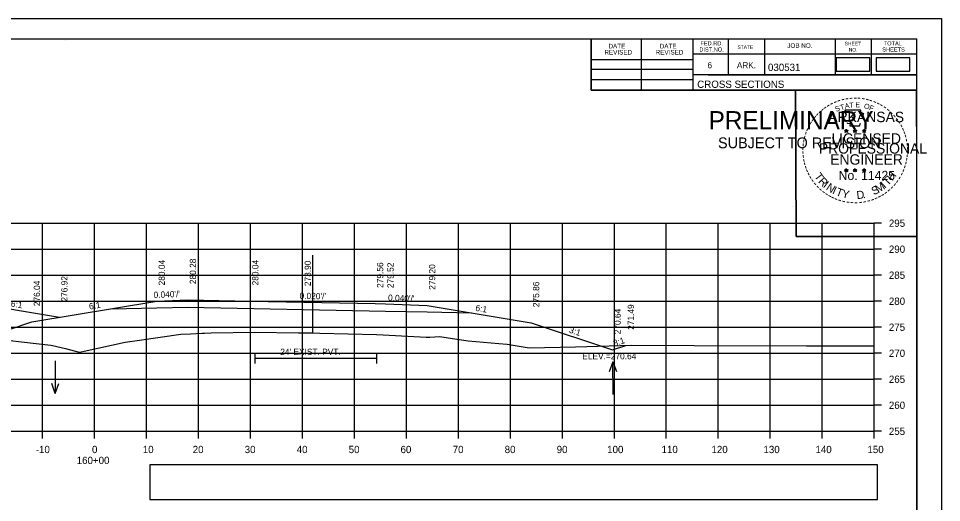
# Model space of a CAD drawing. Extents: x 285 to 4233, y -659 to 3710.
# Drawn here: x 1209.1 to 1386.6, y 505.9 to 598.9 of the extents above; entities that cross this region are included whole.
import ezdxf

# ---------------------------------------------------------------- set-up
doc = ezdxf.new("R2010")
doc.units = 0
for name, color, linetype in [('R_Alt Surface', 7, 'Continuous'), ('R_Axis', 7, 'Continuous'), ('R_Axis Annot', 7, 'Continuous'), ('R_Border', 7, 'Continuous'), ('R_Border PE', 7, 'Continuous'), ('R_Border Prem', 7, 'Continuous'), ('R_Exist Surface', 7, 'Continuous'), ('R_Fin Surface', 7, 'Continuous'), ('R_Grid', 7, 'Continuous'), ('R_No Plot', 7, 'Continuous'), ('R_Water', 7, 'Continuous'), ('R_Water Annot', 7, 'Continuous'), ('R_Xsect Elev', 7, 'Continuous'), ('R_Xsect Slope', 7, 'Continuous')]:
    doc.layers.add(name, color=color, linetype=linetype)

msp = doc.modelspace()

# ---------------------------------------------------------------- linework, layer by layer
at = {"layer": 'R_Alt Surface'}
for points in [[(1226.84, 543.11), (1235.68, 543.29), (1241.68, 543.41), (1241.68, 543.41), (1279.68, 542.65), (1287.68, 542.49), (1296.24, 542.32)], [(1254.51, 534.59), (1254.51, 532.59)], [(1277.91, 534.59), (1277.91, 532.59)], [(1254.51, 533.59), (1277.91, 533.59)]]:
    msp.add_lwpolyline(points, dxfattribs=at)
at = {"layer": 'R_Axis'}
for p, q in [((1373.68, 519.55), (1373.68, 559.55)), ((1375.08, 559.55), (1373.68, 559.55)), ((1375.08, 554.55), (1373.68, 554.55)), ((1375.08, 549.55), (1373.68, 549.55)), ((1375.08, 544.55), (1373.68, 544.55)), ((1375.08, 539.55), (1373.68, 539.55)), ((1375.08, 534.55), (1373.68, 534.55)), ((1375.08, 529.55), (1373.68, 529.55)), ((1375.08, 524.55), (1373.68, 524.55)), ((1073.68, 519.55), (1373.68, 519.55)), ((1213.68, 518.15), (1213.68, 519.55)), ((1223.68, 518.15), (1223.68, 519.55)), ((1233.68, 518.15), (1233.68, 519.55)), ((1243.68, 518.15), (1243.68, 519.55)), ((1253.68, 518.15), (1253.68, 519.55)), ((1263.68, 518.15), (1263.68, 519.55)), ((1273.68, 518.15), (1273.68, 519.55)), ((1283.68, 518.15), (1283.68, 519.55)), ((1293.68, 518.15), (1293.68, 519.55)), ((1303.68, 518.15), (1303.68, 519.55)), ((1313.68, 518.15), (1313.68, 519.55)), ((1323.68, 518.15), (1323.68, 519.55)), ((1333.68, 518.15), (1333.68, 519.55)), ((1343.68, 518.15), (1343.68, 519.55)), ((1353.68, 518.15), (1353.68, 519.55)), ((1363.68, 518.15), (1363.68, 519.55)), ((1373.68, 518.15), (1373.68, 519.55)), ((1375.08, 519.55), (1373.68, 519.55))]:
    msp.add_line(p, q, dxfattribs=at)
at = {"layer": 'R_Axis Annot'}
for points in [[(1366.36, 588.79), (1372.81, 588.79), (1372.81, 591.35), (1366.36, 591.35)], [(1374.05, 588.79), (1380.51, 588.79), (1380.51, 591.35), (1374.05, 591.35)], [(1234.32, 506.43), (1374.32, 506.43), (1374.32, 513.08), (1234.32, 513.08)]]:
    msp.add_lwpolyline(points, close=True, dxfattribs=at)
at = {"layer": 'R_Border'}
for p, q in [((1065.68, 595.01), (1381.86, 595.01)), ((1218.2, 594.75), (1218.2, 594.75)), ((1218.2, 594.75), (1218.2, 594.75)), ((1319.22, 585.13), (1319.22, 595.01)), ((1328.9, 585.13), (1328.9, 595.01)), ((1338.76, 595.01), (1338.76, 585.13)), ((1345.6, 595.01), (1345.6, 588.07)), ((1352.54, 595.01), (1352.54, 588.07)), ((1366.12, 595.01), (1366.12, 588.07)), ((1373.06, 595.01), (1373.06, 588.07)), ((1381.86, 389.55), (1381.86, 595.01)), ((1381.86, 592.07), (1338.76, 592.07)), ((1381.86, 592.09), (1381.86, 592.09)), ((1319.22, 590.99), (1338.76, 590.99)), ((1319.22, 589.13), (1338.76, 589.13)), ((1381.86, 588.07), (1338.76, 588.07)), ((1341.72, 588.07), (1381.86, 588.07)), ((1319.22, 587.19), (1338.76, 587.19)), ((1381.86, 585.13), (1319.22, 585.13))]:
    msp.add_line(p, q, dxfattribs=at)
at = {"layer": 'R_Border PE'}
for p, q in [((1367.94, 577.38), (1368.29, 577.27)), ((1367.94, 577.38), (1368.19, 577.34)), ((1367.94, 577.38), (1368.18, 577.26)), ((1368.07, 576.98), (1368.29, 577.27)), ((1368.07, 576.98), (1368.2, 577.22)), ((1368.07, 576.98), (1368.29, 577.19)), ((1368.29, 577.64), (1368.25, 577.39)), ((1368.29, 577.27), (1368.29, 577.64)), ((1368.29, 577.64), (1368.34, 577.39)), ((1368.64, 577.38), (1368.29, 577.27)), ((1368.5, 576.98), (1368.29, 577.27)), ((1368.5, 576.98), (1368.29, 577.19)), ((1368.64, 577.38), (1368.35, 577.34)), ((1368.5, 576.98), (1368.37, 577.27)), ((1368.64, 577.38), (1368.43, 577.28)), ((1369.61, 577.38), (1369.96, 577.27)), ((1369.61, 577.38), (1369.86, 577.34)), ((1369.61, 577.38), (1369.85, 577.26)), ((1369.74, 576.98), (1369.96, 577.27)), ((1369.74, 576.98), (1369.87, 577.22)), ((1369.74, 576.98), (1369.96, 577.19)), ((1369.96, 577.64), (1369.92, 577.39)), ((1369.96, 577.27), (1369.96, 577.64)), ((1369.96, 577.64), (1370.01, 577.39)), ((1370.31, 577.38), (1369.96, 577.27)), ((1370.17, 576.98), (1369.96, 577.27)), ((1370.17, 576.98), (1369.96, 577.19)), ((1370.31, 577.38), (1370.02, 577.34)), ((1370.17, 576.98), (1370.04, 577.27)), ((1370.31, 577.38), (1370.1, 577.28)), ((1371.38, 577.37), (1371.72, 577.26)), ((1371.38, 577.37), (1371.63, 577.33)), ((1371.38, 577.37), (1371.61, 577.25)), ((1371.51, 576.96), (1371.72, 577.26)), ((1371.51, 576.96), (1371.63, 577.21)), ((1371.51, 576.96), (1371.72, 577.18)), ((1371.72, 577.63), (1371.68, 577.37)), ((1371.72, 577.26), (1371.72, 577.63)), ((1371.72, 577.63), (1371.77, 577.38)), ((1372.07, 577.37), (1371.72, 577.26)), ((1371.94, 576.96), (1371.72, 577.26)), ((1371.94, 576.96), (1371.72, 577.18)), ((1372.07, 577.37), (1371.79, 577.32)), ((1371.94, 576.96), (1371.8, 577.26)), ((1372.07, 577.37), (1371.87, 577.27)), ((1368.29, 570.07), (1368.25, 569.81)), ((1368.29, 569.7), (1368.29, 570.07)), ((1368.29, 570.07), (1368.34, 569.82)), ((1369.96, 570.07), (1369.91, 569.81)), ((1369.96, 569.7), (1369.96, 570.07)), ((1369.96, 570.07), (1370, 569.82)), ((1371.72, 570.06), (1371.68, 569.8)), ((1371.72, 569.69), (1371.72, 570.06)), ((1371.72, 570.06), (1371.77, 569.81)), ((1367.94, 569.81), (1368.29, 569.7)), ((1367.94, 569.81), (1368.19, 569.77)), ((1367.94, 569.81), (1368.17, 569.69)), ((1368.07, 569.4), (1368.29, 569.7)), ((1368.07, 569.4), (1368.2, 569.65)), ((1368.07, 569.4), (1368.28, 569.62)), ((1368.5, 569.4), (1368.28, 569.62)), ((1368.63, 569.81), (1368.29, 569.7)), ((1368.5, 569.4), (1368.29, 569.7)), ((1368.63, 569.81), (1368.35, 569.76)), ((1368.5, 569.4), (1368.36, 569.69)), ((1368.63, 569.81), (1368.43, 569.71)), ((1369.61, 569.81), (1369.96, 569.7)), ((1369.61, 569.81), (1369.86, 569.77)), ((1369.61, 569.81), (1369.84, 569.69)), ((1369.74, 569.4), (1369.96, 569.7)), ((1369.74, 569.4), (1369.87, 569.65)), ((1369.74, 569.4), (1369.95, 569.62)), ((1370.17, 569.4), (1369.95, 569.62)), ((1370.3, 569.81), (1369.96, 569.7)), ((1370.17, 569.4), (1369.96, 569.7)), ((1370.3, 569.81), (1370.02, 569.76)), ((1370.17, 569.4), (1370.03, 569.69)), ((1370.3, 569.81), (1370.1, 569.71)), ((1371.37, 569.8), (1371.72, 569.69)), ((1371.37, 569.8), (1371.63, 569.76)), ((1371.37, 569.8), (1371.61, 569.68)), ((1371.51, 569.39), (1371.72, 569.69)), ((1371.51, 569.39), (1371.63, 569.64)), ((1371.51, 569.39), (1371.72, 569.61)), ((1372.07, 569.8), (1371.72, 569.69)), ((1371.94, 569.39), (1371.72, 569.69)), ((1371.94, 569.39), (1371.72, 569.61)), ((1372.07, 569.8), (1371.78, 569.75)), ((1371.94, 569.39), (1371.8, 569.68)), ((1372.07, 569.8), (1371.87, 569.7))]:
    msp.add_line(p, q, dxfattribs=at)
for points in [[(1367.98, 581.26), (1368.25, 580.44)], [(1371.49, 580.34), (1371.64, 580.62), (1370.95, 580.6), (1371.1, 581.26), (1367.98, 581.26)], [(1368.47, 578.84), (1368.47, 578.75), (1369.04, 578.73), (1368.98, 578.26), (1370.85, 578.26), (1371.05, 578.8)], [(1368.29, 577.64), (1368.5, 576.98), (1367.94, 577.38), (1368.64, 577.38), (1368.07, 576.98), (1368.29, 577.64)], [(1369.96, 577.64), (1370.17, 576.98), (1369.61, 577.38), (1370.31, 577.38), (1369.74, 576.98), (1369.96, 577.64)], [(1371.72, 577.63), (1371.94, 576.96), (1371.38, 577.37), (1372.07, 577.37), (1371.51, 576.96), (1371.72, 577.63)], [(1368.29, 570.07), (1368.5, 569.4), (1367.94, 569.81), (1368.63, 569.81), (1368.07, 569.4), (1368.29, 570.07)], [(1369.96, 570.07), (1370.17, 569.4), (1369.61, 569.81), (1370.3, 569.81), (1369.74, 569.4), (1369.96, 570.07)], [(1371.72, 570.06), (1371.94, 569.39), (1371.37, 569.8), (1372.07, 569.8), (1371.51, 569.39), (1371.72, 570.06)]]:
    msp.add_lwpolyline(points, dxfattribs=at)
for centre, radius in [((1368.29, 577.27), 0.172), ((1368.29, 577.27), 0.145), ((1368.29, 577.27), 0.116), ((1368.29, 577.27), 0.0991), ((1368.29, 577.27), 0.0747), ((1368.29, 577.27), 0.0495), ((1368.29, 577.27), 0.0296), ((1369.96, 577.27), 0.172), ((1369.96, 577.27), 0.145), ((1369.96, 577.27), 0.116), ((1369.96, 577.27), 0.0991), ((1369.96, 577.27), 0.0747), ((1369.96, 577.27), 0.0495), ((1369.96, 577.27), 0.0296), ((1371.72, 577.26), 0.172), ((1371.72, 577.26), 0.145), ((1371.72, 577.26), 0.116), ((1371.72, 577.26), 0.0991), ((1371.72, 577.26), 0.0747), ((1371.72, 577.26), 0.0495), ((1371.72, 577.26), 0.0296), ((1368.29, 569.7), 0.172), ((1368.29, 569.7), 0.145), ((1368.29, 569.7), 0.116), ((1368.29, 569.7), 0.0991), ((1368.29, 569.7), 0.0747), ((1368.29, 569.7), 0.0495), ((1368.29, 569.7), 0.0296), ((1369.95, 569.7), 0.172), ((1369.95, 569.7), 0.145), ((1369.95, 569.7), 0.116), ((1369.95, 569.7), 0.0991), ((1369.95, 569.7), 0.0747), ((1369.95, 569.7), 0.0495), ((1369.95, 569.7), 0.0296), ((1371.72, 569.69), 0.172), ((1371.72, 569.69), 0.145), ((1371.72, 569.69), 0.116), ((1371.72, 569.69), 0.0991), ((1371.72, 569.69), 0.0747), ((1371.72, 569.69), 0.0495), ((1371.72, 569.69), 0.0296)]:
    msp.add_circle(centre, radius, dxfattribs=at)
at = {"layer": 'R_Exist Surface'}
msp.add_lwpolyline([(1201.69, 537.61), (1215.3, 536.09), (1215.62, 536.05), (1218.15, 535.43), (1220.78, 534.77), (1220.89, 534.75), (1221.15, 534.8), (1221.73, 534.93), (1229.6, 536.65), (1232.37, 537.08), (1240.29, 538.21), (1242.18, 538.3), (1244.42, 538.39), (1244.85, 538.42), (1246.11, 538.45), (1254.51, 538.59), (1262.95, 538.49), (1265.51, 538.46), (1267.06, 538.42), (1277.91, 538.16), (1279.22, 538.09), (1287.47, 537.64), (1288.18, 537.67), (1290.09, 537.79), (1292.58, 537.39), (1295.55, 536.93), (1301.46, 536.45), (1303.09, 536.32), (1306.52, 535.73), (1307.31, 535.57), (1316.23, 535.79), (1327, 536.07), (1339.06, 536.04), (1360.63, 535.99), (1373.68, 535.97)], dxfattribs=at)
at = {"layer": 'R_Fin Surface'}
for points in [[(1110.97, 537.03), (1120.24, 533.94), (1139.68, 540.41), (1159.68, 543.75), (1167.68, 544.07), (1169.68, 544.11), (1193.68, 544.59), (1199.68, 544.35), (1216.96, 541.47)], [(1202.47, 537.52), (1211.68, 540.59), (1235.68, 544.59), (1241.68, 544.83), (1253.68, 544.59), (1277.68, 544.11), (1279.68, 544.07), (1287.68, 543.75), (1307.68, 540.41), (1323.35, 535.19), (1325.92, 536.04)]]:
    msp.add_lwpolyline(points, dxfattribs=at)
at = {"layer": 'R_Grid'}
for p, q in [((1073.68, 559.55), (1373.68, 559.55)), ((1213.68, 519.55), (1213.68, 559.55)), ((1223.68, 519.55), (1223.68, 559.55)), ((1233.68, 519.55), (1233.68, 559.55)), ((1243.68, 519.55), (1243.68, 559.55)), ((1253.68, 519.55), (1253.68, 559.55)), ((1263.68, 519.55), (1263.68, 559.55)), ((1273.68, 519.55), (1273.68, 559.55)), ((1283.68, 519.55), (1283.68, 559.55)), ((1293.68, 519.55), (1293.68, 559.55)), ((1303.68, 519.55), (1303.68, 559.55)), ((1313.68, 519.55), (1313.68, 559.55)), ((1323.68, 519.55), (1323.68, 559.55)), ((1333.68, 519.55), (1333.68, 559.55)), ((1343.68, 519.55), (1343.68, 559.55)), ((1353.68, 519.55), (1353.68, 559.55)), ((1363.68, 519.55), (1363.68, 559.55)), ((1373.68, 519.55), (1373.68, 559.55)), ((1073.68, 554.55), (1373.68, 554.55)), ((1073.68, 549.55), (1373.68, 549.55)), ((1073.68, 544.55), (1373.68, 544.55)), ((1073.68, 539.55), (1373.68, 539.55)), ((1073.68, 534.55), (1373.68, 534.55)), ((1073.68, 529.55), (1373.68, 529.55)), ((1073.68, 524.55), (1373.68, 524.55)), ((1073.68, 519.55), (1373.68, 519.55))]:
    msp.add_line(p, q, dxfattribs=at)
at = {"layer": 'R_No Plot'}
for p, q in [((1053.28, 598.9), (1386.61, 598.9)), ((1357.89, 562.67), (1357.89, 562.67))]:
    msp.add_line(p, q, dxfattribs=at)
for points in [[(1053.27, 598.9), (1386.61, 598.9), (1386.61, 385.57), (1053.27, 385.57)], [(1299.6, 595.01), (1319.22, 595.01), (1319.22, 585.13), (1335.33, 585.13), (1358.53, 585.13), (1358.65, 556.97), (1381.86, 556.97), (1381.86, 389.55), (1065.68, 389.55), (1065.68, 595.01)], [(1358.53, 585.13), (1381.74, 585.13), (1381.86, 556.97), (1358.65, 556.97)]]:
    msp.add_lwpolyline(points, close=True, dxfattribs=at)
at = {"layer": 'R_Water Annot'}
for p, q in [((1216.17, 533.07), (1216.17, 526.79)), ((1323.38, 532.92), (1322.71, 530.99)), ((1323.47, 526.64), (1323.38, 532.92)), ((1323.38, 532.92), (1324.11, 531.01)), ((1216.17, 526.79), (1215.47, 528.71)), ((1216.17, 526.79), (1216.87, 528.71))]:
    msp.add_line(p, q, dxfattribs=at)
at = {"layer": 'R_Xsect Elev'}
msp.add_line((1265.68, 538.45), (1265.68, 553.38), dxfattribs=at)

# ---------------------------------------------------------------- texts
at = {"layer": 'R_Axis Annot'}
for s, p in [('295', (1376.48, 558.85)), ('290', (1376.48, 553.85)), ('285', (1376.48, 548.85)), ('280', (1376.48, 543.85)), ('275', (1376.48, 538.85)), ('270', (1376.48, 533.85)), ('265', (1376.48, 528.85)), ('260', (1376.48, 523.85)), ('255', (1376.48, 518.85)), ('-10', (1212.41, 515.35)), ('0', (1223.22, 515.35)), ('10', (1232.99, 515.35)), ('20', (1242.59, 515.35)), ('30', (1252.59, 515.35)), ('40', (1262.59, 515.35)), ('50', (1272.59, 515.35)), ('60', (1282.56, 515.35)), ('70', (1292.59, 515.35)), ('80', (1302.59, 515.35)), ('90', (1312.59, 515.35)), ('100', (1322.3, 515.35)), ('110', (1332.76, 515.35)), ('120', (1342.36, 515.35)), ('130', (1352.36, 515.35)), ('140', (1362.36, 515.35)), ('150', (1372.36, 515.35)), ('160+00', (1220.28, 513.25))]:
    msp.add_text(s, height=1.4, dxfattribs=at).set_placement(p)
at = {"layer": 'R_Border'}
for s, height, p in [('DATE', 0.879, (1322.55, 593.15)), ('DATE', 0.879, (1332.41, 593.15)), ('DIST.NO.', 0.782, (1340.04, 592.55)), ('FED.RD.', 0.782, (1340.24, 593.73)), ('STATE', 0.684, (1347.36, 593.05)), ('JOB NO.', 0.879, (1356.94, 593.25)), ('SHEET', 0.684, (1367.98, 593.73)), ('NO.', 0.684, (1368.76, 592.55)), ('SHEETS', 0.782, (1375.22, 592.55)), ('TOTAL', 0.782, (1375.5, 593.73)), ('REVISED', 0.879, (1321.77, 591.97)), ('REVISED', 0.879, (1331.63, 591.97)), ('6', 1.17, (1341.6, 589.33)), ('ARK.', 1.172, (1347.26, 589.33)), ('030531', 1.4, (1353.23, 588.81)), ('CROSS SECTIONS', 1.4, (1339.62, 585.56))]:
    msp.add_text(s, height=height, rotation=360, dxfattribs=at).set_placement(p)
at = {"layer": 'R_Border PE'}
for s, height, rotation, p in [('-', 1.6, 34.0636, (1364.87, 581.43)), ('-', 1.6, 28.7918, (1365.46, 581.8)), ('-', 1.6, 24.3072, (1366.1, 582.12)), ('-', 1.6, 19.1761, (1366.73, 582.39)), ('T', 1, 16.4036, (1367.25, 581.27)), ('-', 1.6, 13.6301, (1367.48, 582.63)), ('A', 1, 11.2132, (1368.08, 581.52)), ('-', 1.6, 10.2193, (1368.16, 582.79)), ('T', 1, 6.0228, (1368.93, 581.69)), ('-', 1.6, 5.8968, (1368.89, 582.9)), ('-', 1.6, 0.1862, (1369.66, 582.97)), ('E', 1, 0.8323, (1370.03, 581.8)), ('-', 1.6, 357.743, (1370.38, 582.96)), ('-', 1.6, 352.1617, (1371.13, 582.91)), ('O', 1, 350.4515, (1371.64, 581.59)), ('-', 1.6, 347.2049, (1371.85, 582.79)), ('-', 1.6, 342.3362, (1372.48, 582.64)), ('-', 1.6, 337.8551, (1373.22, 582.41)), ('-', 1.6, 334.1211, (1373.85, 582.14)), ('-', 1.6, 329.6409, (1374.43, 581.86)), ('-', 1.6, 48.423, (1362.93, 579.77)), ('-', 1.6, 42.9622, (1363.38, 580.24)), ('-', 1.6, 38.9507, (1363.81, 580.66)), ('-', 1.6, 36.2317, (1364.29, 581.04)), ('ARKANSAS', 2, 360, (1364.84, 578.97)), ('S', 1, 21.594, (1366.34, 580.94)), ('F', 1, 340.0707, (1372.59, 581.36)), ('-', 1.6, 325.8627, (1375.07, 581.5)), ('-', 1.6, 320.5297, (1375.68, 581.07)), ('-', 1.6, 315.5786, (1376.28, 580.58)), ('-', 1.6, 58.0706, (1361.79, 578.19)), ('-', 1.6, 54.2325, (1362.12, 578.71)), ('-', 1.6, 50.6142, (1362.53, 579.28)), ('-', 1.6, 309.8797, (1376.85, 580.03)), ('-', 1.6, 306.6522, (1377.37, 579.43)), ('-', 1.4, 303.6753, (1377.86, 578.86)), ('-', 1.6, 72.3945, (1361, 576.33)), ('-', 1.6, 67.7743, (1361.22, 576.96)), ('-', 1.6, 62.8713, (1361.48, 577.57)), ('DWB', 0.01, 360, (1368.28, 577.27)), ('DWB', 0.01, 360, (1369.95, 577.27)), ('DWB', 0.01, 360, (1371.71, 577.26)), ('-', 1.6, 299.6684, (1378.18, 578.26)), ('-', 1.6, 294.6628, (1378.5, 577.65)), ('-', 1.6, 290.5728, (1378.76, 577.07)), ('-', 1.6, 81.2013, (1360.67, 574.9)), ('-', 1.6, 75.461, (1360.8, 575.62)), ('LICENSED', 2, 360, (1365.43, 574.83)), ('-', 1.6, 285.1233, (1378.99, 576.49)), ('-', 1.6, 280.5493, (1379.19, 575.75)), ('-', 1.6, 89.0622, (1360.57, 573.51)), ('-', 1.6, 85.1863, (1360.59, 574.21)), ('PROFESSIONAL', 2, 360, (1363.01, 572.92)), ('-', 1.6, 276.5962, (1379.35, 574.98)), ('-', 1.6, 274.3301, (1379.41, 574.26)), ('-', 1.6, 269.9407, (1379.45, 573.62)), ('-', 1.6, 94.1959, (1360.6, 572.79)), ('-', 1.6, 98.9479, (1360.68, 572.12)), ('-', 1.6, 101.7149, (1360.81, 571.39)), ('ENGINEER', 2, 360, (1365.2, 570.8)), ('-', 1.6, 260.9953, (1379.36, 572.3)), ('-', 1.6, 263.5172, (1379.43, 572.96)), ('-', 1.6, 105.4578, (1360.97, 570.79)), ('-', 1.6, 109.0874, (1361.19, 570.16)), ('-', 1.6, 114.0643, (1361.44, 569.56)), ('-', 1.6, 247.8887, (1378.84, 570.23)), ('-', 1.6, 252.8681, (1379.07, 570.91)), ('-', 1.6, 255.7626, (1379.25, 571.63)), ('-', 1.6, 115.7289, (1361.75, 568.95)), ('-', 1.6, 120.4471, (1362.1, 568.36)), ('T', 1.54, 306.0406, (1362.05, 568.54)), ('R', 1.54, 314.005, (1362.81, 567.49)), ('No. 11425', 1.757, 360, (1366.82, 567.85)), ('DWB', 0.01, 360, (1368.27, 569.7)), ('DWB', 0.01, 360, (1369.94, 569.7)), ('DWB', 0.01, 360, (1371.71, 569.69)), ('T', 1.54, 46.6444, (1376.28, 566.63)), ('H', 1.54, 54.6088, (1377.17, 567.57)), ('-', 1.6, 239.0712, (1378.19, 568.85)), ('-', 1.6, 244.6197, (1378.58, 569.6)), ('-', 1.6, 125.8934, (1362.51, 567.8)), ('-', 1.6, 130.7181, (1362.97, 567.25)), ('-', 1.6, 134.2238, (1363.49, 566.7)), ('I', 1.54, 321.9694, (1363.71, 566.56)), ('N', 1.54, 326.5002, (1364.28, 566.09)), ('I', 1.54, 335.3603, (1365.48, 565.3)), ('T', 1.54, 339.8912, (1366.15, 564.97)), ('S', 1.54, 26.9312, (1373.59, 564.9)), ('M', 1.54, 32.6563, (1374.43, 565.31)), ('I', 1.54, 42.1136, (1375.72, 566.15)), ('-', 1.6, 225.7653, (1376.88, 567.07)), ('-', 1.6, 231.2538, (1377.36, 567.63)), ('-', 1.6, 233.8452, (1377.79, 568.2)), ('-', 1.6, 138.9338, (1364.01, 566.24)), ('-', 1.6, 144.6463, (1364.57, 565.83)), ('-', 1.6, 148.0898, (1365.13, 565.46)), ('-', 1.6, 151.5704, (1365.71, 565.14)), ('-', 1.6, 154.6002, (1366.23, 564.89)), ('Y', 1.54, 347.8556, (1367.36, 564.53)), ('D', 1.54, 6.3969, (1370.35, 564.17)), ('.', 1.54, 13.7642, (1371.54, 564.3)), ('-', 1.6, 207.3568, (1374.71, 565.36)), ('-', 1.6, 212.2491, (1375.27, 565.7)), ('-', 1.6, 215.7363, (1375.81, 566.09)), ('-', 1.6, 221.0851, (1376.35, 566.56)), ('-', 1.6, 158.5612, (1366.85, 564.64)), ('-', 1.6, 162.7983, (1367.54, 564.42)), ('-', 1.6, 167.5555, (1368.26, 564.26)), ('-', 1.6, 173.1155, (1369.03, 564.15)), ('-', 1.6, 176.5183, (1369.78, 564.1)), ('-', 1.6, 181.5918, (1370.52, 564.11)), ('-', 1.6, 185.8167, (1371.33, 564.19)), ('-', 1.6, 191.2858, (1372.06, 564.32)), ('-', 1.6, 195.4743, (1372.79, 564.52)), ('-', 1.6, 200.7184, (1373.47, 564.76)), ('-', 1.6, 204.2516, (1374.09, 565.04))]:
    msp.add_text(s, height=height, rotation=rotation, dxfattribs=at).set_placement(p)
at = {"layer": 'R_Border Prem'}
for s, height, p in [('PRELIMINARY', 3.5, (1341.81, 577.59)), ('DWB', 0.01, (1342.55, 579.44)), ('SUBJECT TO REVISION', 2.0751, (1343.62, 573.96))]:
    msp.add_text(s, height=height, rotation=360, dxfattribs=at).set_placement(p)
at = {"layer": 'R_Water'}
msp.add_text("24' EXIST. PVT.", height=1.2, dxfattribs=at).set_placement((1259.43, 534.22))
at = {"layer": 'R_Xsect Elev'}
for s, p in [('280.04', (1237.23, 547.59)), ('280.28', (1243.23, 547.83)), ('280.04', (1255.23, 547.59)), ('273.90', (1265.31, 547.44)), ('279.56', (1279.23, 547.11)), ('279.52', (1281.23, 547.07)), ('279.20', (1289.23, 546.75)), ('276.92', (1218.51, 544.47)), ('276.04', (1213.23, 543.59)), ('275.86', (1309.23, 543.41)), ('271.49', (1327.46, 539.04)), ('270.64', (1324.9, 538.19))]:
    msp.add_text(s, height=1.2, rotation=90, dxfattribs=at).set_placement(p)
msp.add_text('ELEV.=270.64', height=1.2, dxfattribs=at).set_placement((1317.51, 533.39))
at = {"layer": 'R_Xsect Slope'}
for s, rotation, p in [("0.040'/'", 2.291, (1235.09, 545.16)), ("0.020'/'", 358.8542, (1263.13, 545)), ("0.040'/'", 357.7093, (1280.14, 544.65)), ('6:1', 350.5349, (1207.55, 543.54)), ('6:1', 9.4644, (1222.75, 542.94)), ('6:1', 350.5358, (1296.91, 542.71)), ('3:1', 341.5652, (1314.88, 538.54)), ('3:1', 18.4253, (1323.69, 535.83))]:
    msp.add_text(s, height=1.2, rotation=rotation, dxfattribs=at).set_placement(p)

doc.saveas('drawing.dxf')
